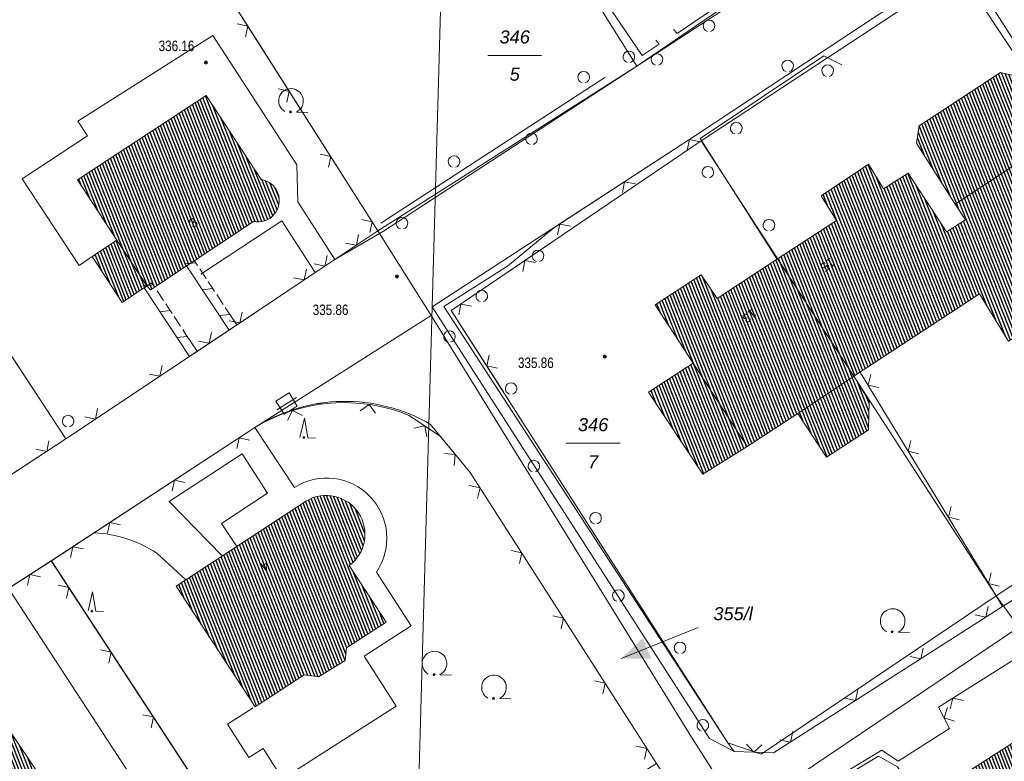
# Model space of a CAD drawing. Header units: metres. Extents: x 345144 to 348639, y 5629211 to 5635235.
# Tile 924 of 1056: x 347350 to 347414, y 5631002 to 5631050. Entities that reach past the tile are written whole.
import ezdxf
from ezdxf.enums import TextEntityAlignment as Align

# ---------------------------------------------------------------- set-up
doc = ezdxf.new("R2010")
doc.units = ezdxf.units.M
doc.header["$MEASUREMENT"] = 0
for name, color, linetype in [('028 Geländeform', 7, 'Continuous'), ('028 Geländeform Ausg.', 7, 'Continuous'), ('065-066 Ver_Entsorgung Ausg.', 7, 'Continuous'), ('081-083 Topographie', 7, 'Continuous'), ('AX Flurstück', 7, 'Continuous'), ('AX Gebäude', 7, 'Continuous'), ('Blatt', 7, 'Continuous'), ('Definitionslinie', 7, 'Continuous'), ('MG Präsentationsobjekt - Linie', 7, 'Continuous'), ('Präsentationsobjekt -Text (punktförmig)', 7, 'Continuous')]:
    doc.layers.add(name, color=color, linetype=linetype)
doc.styles.add('ARIAL', font='arial.ttf', dxfattribs={"height": 1})
doc.styles.add('ARIALIT', font='ariali.ttf', dxfattribs={"height": 1})
pattern_1 = [(111.5294117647, (0, 0), (-0.186045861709, -0.07339575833), [])]

# ---------------------------------------------------------------- blocks, each defined once
blk = doc.blocks.new('alk_043x_nrw')
h = blk.add_hatch(color=7)
edge = h.paths.add_edge_path(flags=0)
edge.add_arc((0, 0), 1, 180, 360, ccw=False)
edge.add_arc((0, 0), 1, 0, 180, ccw=False)
blk = doc.blocks.new('alk_7100_nrwx2')
at = {"true_color": 0x2e2e2e}
h = blk.add_hatch(color=250, dxfattribs=at)
edge = h.paths.add_edge_path(flags=0)
edge.add_arc((0.024073, -0.597267), 0.057254, 180, 360, ccw=False)
edge.add_arc((0.024073, -0.597267), 0.057255, 0, 180, ccw=False)
at = {"color": 250, "lineweight": 5, "true_color": 0x2e2e2e, "flags": 128}
blk.add_lwpolyline([(0.349382, -0.597267), (1, -0.597267)], dxfattribs=at)
at = {"color": 250, "lineweight": 5, "true_color": 0x2e2e2e}
for centre, radius, start, end in [((0.024073, 0.012362), 0.690995, -61.9148169, -118.0851831), ((0.024073, -0.597267), 0.057255, 0, 180), ((0.024073, -0.597267), 0.057254, 180, 0)]:
    blk.add_arc(centre, radius, start, end, dxfattribs=at)
blk = doc.blocks.new('alk_7200_nrwx2')
at = {"true_color": 0x2e2e2e}
h = blk.add_hatch(color=250, dxfattribs=at)
edge = h.paths.add_edge_path(flags=0)
edge.add_arc((-0.020544, -0.388118), 0.055525, 180, 360, ccw=False)
edge.add_arc((-0.020544, -0.388118), 0.055525, 0, 180, ccw=False)
at = {"color": 250, "lineweight": 5, "true_color": 0x2e2e2e, "flags": 128}
blk.add_lwpolyline([(-0.298168, -0.388118), (-0.020544, 1), (0.257079, -0.388118), (0.812326, -0.388118)], dxfattribs=at)
blk.add_lwpolyline([(-0.298168, -0.388118), (-0.020544, 1), (0.257079, -0.388118), (0.812326, -0.388118)], dxfattribs=at)
at = {"color": 250, "lineweight": 5, "true_color": 0x2e2e2e}
for start, end in [(0, 180), (180, 0)]:
    blk.add_arc((-0.020544, -0.388118), 0.055525, start, end, dxfattribs=at)
blk = doc.blocks.new('3488_swc')
at = {"color": 7, "lineweight": 5, "flags": 128}
for points in [[(1, 0), (-1, 0)], [(0.666667, 0.666667), (-0.666667, 0.666667), (-0.666667, -0.666667), (0.666667, -0.666667), (0.666667, 0.666667)]]:
    blk.add_lwpolyline(points, dxfattribs=at)

msp = doc.modelspace()

# ---------------------------------------------------------------- hatches: boundary and pattern name
at = {"layer": 'AX Gebäude', "true_color": 0x4f4f4f}
h = msp.add_hatch(dxfattribs=at)
h.set_pattern_fill('_USER', color=251, scale=0.2, angle=111.52941176, style=0, pattern_type=0)
h.set_pattern_definition(pattern_1)
h.paths.add_polyline_path([(347408.426, 5631043.373), (347413.683, 5631046.814), (347414.782, 5631046.562), (347418.477, 5631040.828), (347415.957, 5631039.229), (347414.807, 5631040.968), (347410.762, 5631038.311), (347408.258, 5631042.238)], flags=0)
h = msp.add_hatch(dxfattribs=at)
h.set_pattern_fill('_USER', color=251, scale=0.2, angle=111.52941176, style=0, pattern_type=0)
h.set_pattern_definition(pattern_1)
edge = h.paths.add_edge_path(flags=0)
edge.add_line((347365.396, 5631037.181), (347358.743, 5631032.759))
edge.add_line((347358.743, 5631032.759), (347358.522, 5631033.017))
edge.add_line((347358.522, 5631033.017), (347356.583, 5631035.975))
edge.add_line((347356.583, 5631035.975), (347354.029, 5631039.875))
edge.add_line((347354.029, 5631039.875), (347362.345, 5631045.321))
edge.add_line((347362.345, 5631045.321), (347365.892, 5631039.903))
edge.add_arc((347365.683, 5631038.535), 1.383873, -101.96754255, 81.31364542, ccw=False)
h = msp.add_hatch(dxfattribs=at)
h.set_pattern_fill('_USER', color=251, scale=0.2, angle=111.52941176, style=0, pattern_type=0)
h.set_pattern_definition(pattern_1)
h.paths.add_polyline_path([(347399.277, 5631034.78), (347403.086, 5631037.26), (347402.096, 5631038.844), (347405.151, 5631040.885), (347406.131, 5631039.304), (347407.714, 5631040.317), (347410.198, 5631036.508), (347411.422, 5631037.286), (347410.762, 5631038.311), (347414.807, 5631040.968), (347415.957, 5631039.229), (347419.261, 5631034.143), (347415.974, 5631031.98), (347416.591, 5631031.033), (347414.205, 5631029.441), (347412.329, 5631032.505), (347404.214, 5631027.182)], flags=0)
h = msp.add_hatch(dxfattribs=at)
h.set_pattern_fill('_USER', color=251, scale=0.2, angle=111.52941176, style=0, pattern_type=0)
h.set_pattern_definition(pattern_1)
h.paths.add_polyline_path([(347358.522, 5631033.017), (347356.923, 5631031.954), (347354.977, 5631034.923), (347356.583, 5631035.975)], flags=0)
h = msp.add_hatch(dxfattribs=at)
h.set_pattern_fill('_USER', color=251, scale=0.2, angle=111.52941176, style=0, pattern_type=0)
h.set_pattern_definition(pattern_1)
h.paths.add_polyline_path([(347393.812, 5631028.036), (347391.364, 5631031.803), (347394.341, 5631033.743), (347395.37, 5631032.209), (347399.277, 5631034.78), (347404.214, 5631027.182), (347400.576, 5631024.784), (347397.301, 5631022.649)], flags=0)
h = msp.add_hatch(dxfattribs=at)
h.set_pattern_fill('_USER', color=251, scale=0.2, angle=111.52941176, style=0, pattern_type=0)
h.set_pattern_definition(pattern_1)
h.paths.add_polyline_path([(347393.812, 5631028.036), (347397.301, 5631022.649), (347394.456, 5631020.843), (347390.933, 5631026.152)], flags=0)
h = msp.add_hatch(dxfattribs=at)
h.set_pattern_fill('_USER', color=251, scale=0.2, angle=111.52941176, style=0, pattern_type=0)
h.set_pattern_definition(pattern_1)
h.paths.add_polyline_path([(347400.576, 5631024.784), (347404.214, 5631027.182), (347405.2, 5631025.581), (347405.16, 5631023.727), (347402.441, 5631021.947)], flags=0)
h = msp.add_hatch(dxfattribs=at)
h.set_pattern_fill('_USER', color=251, scale=0.2, angle=111.52941176, style=0, pattern_type=0)
h.set_pattern_definition(pattern_1)
edge = h.paths.add_edge_path(flags=0)
edge.add_arc((347370.096, 5631016.961), 2.513605, -53.4630015, 120.40082485, ccw=False)
edge.add_line((347371.592, 5631014.942), (347373.969, 5631011.284))
edge.add_line((347373.969, 5631011.284), (347371.414, 5631009.624))
edge.add_line((347371.414, 5631009.624), (347371.337, 5631008.81))
edge.add_line((347371.337, 5631008.81), (347369.617, 5631007.756))
edge.add_line((347369.617, 5631007.756), (347368.67, 5631007.872))
edge.add_line((347368.67, 5631007.872), (347365.516, 5631005.807))
edge.add_line((347365.516, 5631005.807), (347360.403, 5631013.611))
edge.add_line((347360.403, 5631013.611), (347368.824, 5631019.129))
h = msp.add_hatch(dxfattribs=at)
h.set_pattern_fill('_USER', color=251, scale=0.2, angle=111.52941176, style=0, pattern_type=0)
h.set_pattern_definition(pattern_1)
edge = h.paths.add_edge_path(flags=0)
edge.add_arc((347343.9, 5631002.826), 1.720487, 31.14075339, 215.82415431, ccw=False)
edge.add_line((347345.373, 5631003.716), (347348.559, 5631005.856))
edge.add_line((347348.559, 5631005.856), (347353.962, 5630997.811))
edge.add_line((347353.962, 5630997.811), (347344.675, 5630991.575))
edge.add_line((347344.675, 5630991.575), (347339.26, 5630999.64))
edge.add_line((347339.26, 5630999.64), (347342.505, 5631001.819))
h = msp.add_hatch(dxfattribs=at)
h.set_pattern_fill('_USER', color=251, scale=0.2, angle=111.52941176, style=0, pattern_type=0)
h.set_pattern_definition(pattern_1)
h.paths.add_polyline_path([(347423.89, 5630996.701), (347421.491, 5630995.18), (347422.515, 5630993.522), (347421.781, 5630989.515), (347414.025, 5630984.534), (347410.764, 5630989.638), (347414.036, 5630991.741), (347410.781, 5630996.901), (347413.741, 5630998.791), (347411.839, 5631001.788), (347414.947, 5631003.798), (347415.762, 5631002.427), (347418.962, 5631004.449)], flags=0)
at = {"layer": 'MG Präsentationsobjekt - Linie', "true_color": 0x5e5e5e}
msp.add_hatch(color=251, dxfattribs=at).paths.add_polyline_path([(347390.570454, 5631010.269477), (347391.106658, 5631008.933032), (347389.168, 5631008.931)], flags=0)

# ---------------------------------------------------------------- linework, layer by layer
at = {"layer": '081-083 Topographie', "color": 7, "linetype": 'Continuous', "lineweight": 5, "flags": 128}
for points in [[(347394.874, 5631003.767), (347376.955, 5631031.672), (347376.955, 5631031.672), (347393.969, 5631042.745), (347393.969, 5631042.745), (347408.196, 5631052.155), (347408.196, 5631052.155), (347409.908, 5631052.777), (347409.908, 5631052.777), (347410.889, 5631052.736), (347410.889, 5631052.736), (347411.407, 5631052.714), (347411.407, 5631052.714), (347412.41, 5631052.148), (347412.41, 5631052.148), (347414.583, 5631053.982), (347414.583, 5631053.982), (347403.734, 5631070.707), (347403.734, 5631070.707), (347389.649, 5631092.398), (347389.649, 5631092.398), (347383.073, 5631102.915)], [(347392.553, 5631049.599), (347392.783, 5631049.327), (347392.783, 5631049.327), (347404.326, 5631057.196), (347404.326, 5631057.196), (347404.999, 5631058.302), (347404.999, 5631058.302), (347405.211, 5631059.903), (347405.211, 5631059.903), (347404.849, 5631061.925), (347404.849, 5631061.925), (347394.114, 5631077.307)], [(347384.457, 5631056.867), (347390.518, 5631047.907), (347390.518, 5631047.907), (347391.618, 5631048.64), (347391.618, 5631048.64), (347391.419, 5631048.906)], [(347401.802, 5631054.809), (347373.814, 5631036.558)], [(347408.283, 5631050.862), (347408.345, 5631051.817), (347408.345, 5631051.817), (347409.412, 5631052.406), (347409.412, 5631052.406), (347411.072, 5631052.47), (347411.072, 5631052.47), (347411.121, 5631052.446), (347411.121, 5631052.446), (347411.908, 5631052.055), (347411.908, 5631052.055), (347414.27, 5631048.505), (347414.27, 5631048.505), (347414.272, 5631048.502), (347414.272, 5631048.502), (347418.15, 5631042.675)], [(347332.359, 5631009.444), (347335.32, 5631011.381), (347335.32, 5631011.381), (347346.616, 5631018.774), (347346.616, 5631018.774), (347353.279, 5631023.134), (347353.279, 5631023.134), (347361.268, 5631028.461), (347361.268, 5631028.461), (347363.824, 5631030.166), (347363.824, 5631030.166), (347369.39, 5631033.878), (347369.39, 5631033.878), (347370.654, 5631034.721), (347370.654, 5631034.721), (347373.449, 5631036.584), (347373.449, 5631036.584), (347364.673, 5631050.39)], [(347370.654, 5631034.721), (347368.264, 5631038.461), (347368.264, 5631038.461), (347368.196, 5631040.856), (347368.196, 5631040.856), (347362.781, 5631049.214), (347362.781, 5631049.214), (347354.059, 5631043.679), (347354.059, 5631043.679), (347354.671, 5631042.729), (347354.671, 5631042.729), (347350.454, 5631039.938), (347350.454, 5631039.938), (347354.128, 5631034.349), (347354.128, 5631034.349), (347354.978, 5631034.923)], [(347399.22, 5631034.767), (347394.274, 5631042.549), (347394.274, 5631042.549), (347402.261, 5631047.893), (347402.261, 5631047.893), (347403.435, 5631047.311)], [(347337.876, 5631046.987), (347337.58, 5631047.058), (347337.58, 5631047.058), (347337.703, 5631046.87), (347337.703, 5631046.87), (347344.082, 5631037.147), (347344.082, 5631037.147), (347353.279, 5631023.134)], [(347373.643, 5631037.079), (347388.103, 5631046.503)], [(347384.817, 5631036.768), (347393.969, 5631042.745)], [(347362, 5631033.776), (347367.239, 5631037.232), (347367.239, 5631037.232), (347369.39, 5631033.878)], [(347384.817, 5631036.768), (347381.815, 5631034.307), (347381.815, 5631034.307), (347377.702, 5631031.693), (347377.702, 5631031.693), (347396.07, 5631003.494), (347396.07, 5631003.494), (347396.466, 5631002.919)], [(347306.337, 5630992.571), (347307.048, 5630992.924), (347307.048, 5630992.924), (347310.803, 5630995.36), (347310.803, 5630995.36), (347312.211, 5630996.274), (347312.211, 5630996.274), (347332.359, 5631009.444), (347332.359, 5631009.444), (347335.32, 5631011.381), (347335.32, 5631011.381), (347346.616, 5631018.774), (347346.616, 5631018.774), (347353.279, 5631023.134), (347353.279, 5631023.134), (347361.268, 5631028.461), (347361.268, 5631028.461), (347363.824, 5631030.166), (347363.824, 5631030.166), (347369.39, 5631033.878), (347369.39, 5631033.878), (347370.654, 5631034.721), (347370.654, 5631034.721), (347373.814, 5631036.558)], [(347404.582, 5631027.518), (347413.462, 5631012.887), (347413.462, 5631012.887), (347413.823, 5631012.298)], [(347375.472, 5631024.649), (347377.481, 5631023.287), (347377.481, 5631023.287), (347379.415, 5631020.957), (347379.415, 5631020.957), (347391.459, 5631002.146)], [(347375.472, 5631024.649), (347377.481, 5631023.287), (347377.481, 5631023.287), (347379.415, 5631020.957), (347379.415, 5631020.957), (347391.459, 5631002.146)], [(347309.648, 5630987.709), (347312.774, 5630989.708), (347312.774, 5630989.708), (347314.595, 5630990.889), (347314.595, 5630990.889), (347326.29, 5630998.475), (347326.29, 5630998.475), (347328.808, 5631000.108), (347328.808, 5631000.108), (347345.81, 5631011.052), (347345.81, 5631011.052), (347349.563, 5631013.469), (347349.563, 5631013.469), (347352.34, 5631015.255), (347352.34, 5631015.255), (347355.105, 5631017.066), (347355.105, 5631017.066), (347365.484, 5631023.861)], [(347352.34, 5631015.255), (347355.105, 5631017.066), (347355.105, 5631017.066), (347365.484, 5631023.861)], [(347365.484, 5631023.861), (347368.055, 5631019.993)], [(347413.823, 5631012.298), (347430.851, 5631022.987), (347430.851, 5631022.987), (347431.009, 5631023.086)], [(347364.318, 5631016.175), (347363.346, 5631017.674), (347363.346, 5631017.674), (347366.304, 5631019.626), (347366.304, 5631019.626), (347364.669, 5631022.158), (347364.669, 5631022.158), (347359.956, 5631019.079), (347359.956, 5631019.079), (347363.387, 5631015.565)], [(347359.152, 5631015.742), (347361.037, 5631014.025)], [(347328.808, 5631000.108), (347345.81, 5631011.052), (347345.81, 5631011.052), (347349.563, 5631013.469), (347349.563, 5631013.469), (347352.34, 5631015.255)], [(347352.34, 5631015.255), (347365.527, 5630995.06), (347365.527, 5630995.06), (347369.761, 5630988.575)], [(347399.02, 5631002.829), (347413.823, 5631012.298), (347413.823, 5631012.298), (347418.999, 5631015.479)], [(347418.999, 5631015.479), (347420.693, 5631012.73), (347420.693, 5631012.73), (347415.741, 5631009.607), (347415.741, 5631009.607), (347409.686, 5631005.794), (347409.686, 5631005.794), (347410.384, 5631004.408)], [(347373.346, 5631014.519), (347375.585, 5631011.044), (347375.585, 5631011.044), (347372.558, 5631009.094), (347372.558, 5631009.094), (347374.635, 5631005.86), (347374.635, 5631005.86), (347367.29, 5631001.151), (347367.29, 5631001.151), (347366.024, 5631003.129), (347366.024, 5631003.129), (347365.101, 5631002.538), (347365.101, 5631002.538), (347363.728, 5631004.685), (347363.728, 5631004.685), (347365.389, 5631005.756)], [(347349.563, 5631013.469), (347357.664, 5631001.041), (347357.664, 5631001.041), (347361.411, 5630998.624)], [(347396.466, 5631002.919), (347399.02, 5631002.829), (347399.02, 5631002.829), (347413.823, 5631012.298)], [(347415.741, 5631009.607), (347409.686, 5631005.794), (347409.686, 5631005.794), (347410.384, 5631004.408), (347410.384, 5631004.408), (347407.078, 5631002.306), (347407.078, 5631002.306), (347406.016, 5631003.008), (347406.016, 5631003.008), (347401.294, 5631000.172), (347401.294, 5631000.172), (347400.252, 5630999.027), (347400.252, 5630999.027), (347399.877, 5630997.695), (347399.877, 5630997.695), (347399.955, 5630996.621), (347399.955, 5630996.621), (347412.295, 5630977.551), (347412.295, 5630977.551), (347413.067, 5630978.029), (347413.067, 5630978.029), (347416.433, 5630979.922)], [(347394.874, 5631003.767), (347396.466, 5631002.919)], [(347416.433, 5630979.922), (347413.067, 5630978.029), (347413.067, 5630978.029), (347400.581, 5630997.21), (347400.581, 5630997.21), (347401.204, 5630999.858), (347401.204, 5630999.858), (347405.802, 5631002.614), (347405.802, 5631002.614), (347407.031, 5631001.939), (347407.031, 5631001.939), (347409.686, 5630997.846), (347409.686, 5630997.846), (347410.781, 5630996.9)]]:
    msp.add_lwpolyline(points, dxfattribs=at)
at = {"layer": '081-083 Topographie', "color": 7, "linetype": 'Continuous', "lineweight": 5}
for centre, radius, start, end in [((347371.256, 5631014.392), 11.089542, 67.65555519, 121.36515094), ((347371.256, 5631014.392), 11.089542, 67.65555519, 121.36515094), ((347370.138, 5631016.712), 3.886367, -34.35664788, 122.41013351), ((347354.71, 5631009.012), 8.06368, 56.57400278, 87.1922382)]:
    msp.add_arc(centre, radius, start, end, dxfattribs=at)
at = {"layer": 'AX Flurstück', "color": 8, "linetype": 'Continuous', "lineweight": 13, "true_color": 0x808080, "flags": 128}
for points in [[(347395.399, 5631079.62), (347406.741, 5631061.403), (347406.673, 5631058.502), (347390.182, 5631047.217), (347376.724, 5631068.667), (347392.998, 5631079.604), (347395.399, 5631079.62)], [(347376.724, 5631068.667), (347390.182, 5631047.217), (347373.448, 5631036.585), (347360.177, 5631057.477), (347376.724, 5631068.667)], [(347340.269, 5631055.624), (347355.059, 5631065.49), (347357.957, 5631060.96), (347360.177, 5631057.477), (347373.448, 5631036.585), (347353.279, 5631023.134), (347337.579, 5631047.058), (347343.351, 5631050.936), (347340.269, 5631055.624)], [(347413.704, 5631055.763), (347452.54, 5630994.567), (347450.226, 5630992.954), (347430.331, 5631024.145), (347411.483, 5631053.694), (347394.348, 5631042.393), (347378.185, 5631031.435), (347396.07, 5631003.494), (347398.227, 5631002.762), (347413.414, 5631012.998), (347414.871, 5631010.965), (347399.623, 5631000.682), (347399.278, 5630998.544), (347417.195, 5630971.129), (347415.341, 5630969.898), (347414.634, 5630970.988), (347393.705, 5631003.849), (347376.882, 5631031.103), (347373.448, 5631036.585), (347390.182, 5631047.217), (347406.673, 5631058.502)], [(347411.483, 5631053.694), (347430.331, 5631024.145), (347413.414, 5631012.998), (347394.348, 5631042.393), (347411.483, 5631053.694)], [(347323.492, 5631037.588), (347337.579, 5631047.058), (347353.279, 5631023.134), (347332.359, 5631009.445), (347316.871, 5631032.909), (347323.492, 5631037.588)], [(347378.185, 5631031.435), (347394.348, 5631042.393), (347413.414, 5631012.998), (347398.227, 5631002.762), (347396.07, 5631003.494), (347378.185, 5631031.435)], [(347312.211, 5630996.274), (347332.359, 5631009.445), (347353.279, 5631023.134), (347373.448, 5631036.585), (347376.882, 5631031.103), (347365.483, 5631023.861), (347352.339, 5631015.255), (347328.808, 5631000.109), (347314.595, 5630990.888), (347312.774, 5630989.707)], [(347365.483, 5631023.861), (347376.882, 5631031.103)], [(347376.882, 5631031.103), (347393.705, 5631003.849), (347414.634, 5630970.988), (347412.291, 5630969.482), (347402.696, 5630984.525), (347391.457, 5631002.146), (347379.415, 5631020.957), (347376.845, 5631024.071)], [(347376.845, 5631024.071), (347379.415, 5631020.957), (347391.457, 5631002.146), (347369.76, 5630988.575), (347352.339, 5631015.255), (347365.483, 5631023.861)], [(347430.331, 5631024.145), (347450.226, 5630992.954), (347449.856, 5630992.707), (347433.338, 5630981.676), (347414.871, 5631010.965), (347413.414, 5631012.998), (347430.331, 5631024.145)], [(347352.339, 5631015.255), (347369.76, 5630988.575), (347356.101, 5630980.031), (347346.189, 5630974.03), (347328.808, 5631000.109), (347352.339, 5631015.255)], [(347399.623, 5631000.682), (347414.871, 5631010.965), (347433.338, 5630981.676), (347417.195, 5630971.129), (347399.278, 5630998.544), (347399.623, 5631000.682)]]:
    msp.add_lwpolyline(points, dxfattribs=at)
at = {"layer": 'AX Flurstück', "color": 8, "linetype": 'Continuous', "lineweight": 13, "true_color": 0x808080}
for radius in [10.9341, 10.933713]:
    msp.add_arc((347371.337, 5631014.626), radius, 59.75072971, 122.37031601, dxfattribs=at)
at = {"layer": 'AX Gebäude', "color": 7, "linetype": 'Continuous', "lineweight": 5, "flags": 128}
for points in [[(347408.426, 5631043.373), (347413.683, 5631046.814), (347414.782, 5631046.562), (347418.477, 5631040.828), (347415.957, 5631039.229), (347414.807, 5631040.968), (347410.762, 5631038.311), (347408.258, 5631042.238), (347408.426, 5631043.373)], [(347365.396, 5631037.181), (347358.743, 5631032.759), (347358.522, 5631033.017), (347356.583, 5631035.975), (347354.029, 5631039.875), (347362.345, 5631045.321), (347365.892, 5631039.903)], [(347399.277, 5631034.78), (347403.086, 5631037.26), (347402.096, 5631038.844), (347405.151, 5631040.885), (347406.131, 5631039.304), (347407.714, 5631040.317), (347410.198, 5631036.508), (347411.422, 5631037.286), (347410.762, 5631038.311), (347414.807, 5631040.968), (347415.957, 5631039.229), (347419.261, 5631034.143), (347415.974, 5631031.98), (347416.591, 5631031.033), (347414.205, 5631029.441), (347412.329, 5631032.505), (347404.214, 5631027.182), (347399.277, 5631034.78)], [(347358.522, 5631033.017), (347356.923, 5631031.954), (347354.977, 5631034.923), (347356.583, 5631035.975), (347358.522, 5631033.017)], [(347393.812, 5631028.036), (347391.364, 5631031.803), (347394.341, 5631033.743), (347395.37, 5631032.209), (347399.277, 5631034.78), (347404.214, 5631027.182), (347400.576, 5631024.784), (347397.301, 5631022.649), (347393.812, 5631028.036)], [(347393.812, 5631028.036), (347397.301, 5631022.649), (347394.456, 5631020.843), (347390.933, 5631026.152), (347393.812, 5631028.036)], [(347400.576, 5631024.784), (347404.214, 5631027.182), (347405.2, 5631025.581), (347405.16, 5631023.727), (347402.441, 5631021.947), (347400.576, 5631024.784)], [(347371.592, 5631014.942), (347373.969, 5631011.284), (347371.414, 5631009.624), (347371.337, 5631008.81), (347369.617, 5631007.756), (347368.67, 5631007.872), (347365.516, 5631005.807), (347360.403, 5631013.611), (347368.824, 5631019.129)], [(347345.373, 5631003.716), (347348.559, 5631005.856), (347353.962, 5630997.811), (347344.675, 5630991.575), (347339.26, 5630999.64), (347342.505, 5631001.819)], [(347423.89, 5630996.701), (347421.491, 5630995.18), (347422.515, 5630993.522), (347421.781, 5630989.515), (347414.025, 5630984.534), (347410.764, 5630989.638), (347414.036, 5630991.741), (347410.781, 5630996.901), (347413.741, 5630998.791), (347411.839, 5631001.788), (347414.947, 5631003.798), (347415.762, 5631002.427), (347418.962, 5631004.449), (347423.89, 5630996.701)]]:
    msp.add_lwpolyline(points, dxfattribs=at)
at = {"layer": 'AX Gebäude', "color": 7, "linetype": 'Continuous', "lineweight": 5}
for centre, radius, start, end in [((347365.683, 5631038.535), 1.383873, -101.96754255, 81.31364542), ((347370.096, 5631016.961), 2.513605, -53.4630015, 120.40082485)]:
    msp.add_arc(centre, radius, start, end, dxfattribs=at)
at = {"layer": 'Blatt', "color": 205, "linetype": 'Continuous', "lineweight": 5, "true_color": 0x873099, "flags": 128}
for points in [[(346874.95, 5630966.044), (346881.984, 5631215.922), (347381.745, 5631201.846), (347374.708, 5630951.97), (346874.95, 5630966.044)], [(347374.708, 5630951.97), (347381.745, 5631201.846), (347881.503, 5631187.771), (347874.464, 5630937.896), (347374.708, 5630951.97)]]:
    msp.add_lwpolyline(points, dxfattribs=at)
at = {"layer": 'Definitionslinie', "color": 7, "linetype": 'Continuous', "lineweight": 5, "flags": 128}
for points in [[(347373.814, 5631036.558), (347401.802, 5631054.809)], [(347393.969, 5631042.745), (347408.196, 5631052.155)], [(347364.884, 5631049.126), (347365.038, 5631049.816), (347364.347, 5631049.97)], [(347364.884, 5631049.126), (347365.038, 5631049.816), (347364.347, 5631049.97)], [(347364.673, 5631050.39), (347373.449, 5631036.584)], [(347354.059, 5631043.679), (347362.781, 5631049.214)], [(347362.781, 5631049.214), (347368.196, 5631040.856)], [(347367.566, 5631044.907), (347367.72, 5631045.597), (347367.03, 5631045.751)], [(347367.566, 5631044.907), (347367.72, 5631045.597), (347367.03, 5631045.751)], [(347354.059, 5631043.679), (347354.671, 5631042.729)], [(347350.454, 5631039.938), (347354.671, 5631042.729)], [(347376.955, 5631031.672), (347393.969, 5631042.745)], [(347384.817, 5631036.768), (347393.969, 5631042.745)], [(347394.271, 5631042.345), (347393.579, 5631042.491), (347393.434, 5631041.798)], [(347394.271, 5631042.345), (347393.579, 5631042.491), (347393.434, 5631041.798)], [(347370.248, 5631040.687), (347370.402, 5631041.377), (347369.712, 5631041.531)], [(347370.248, 5631040.687), (347370.402, 5631041.377), (347369.712, 5631041.531)], [(347368.196, 5631040.856), (347368.264, 5631038.461)], [(347350.454, 5631039.938), (347354.128, 5631034.349)], [(347390.085, 5631039.611), (347389.393, 5631039.757), (347389.248, 5631039.064)], [(347390.085, 5631039.611), (347389.393, 5631039.757), (347389.248, 5631039.064)], [(347368.264, 5631038.461), (347370.654, 5631034.721)], [(347372.931, 5631036.467), (347373.084, 5631037.158), (347372.394, 5631037.311)], [(347372.931, 5631036.467), (347373.084, 5631037.158), (347372.394, 5631037.311)], [(347362, 5631033.776), (347367.239, 5631037.232)], [(347367.239, 5631037.232), (347369.39, 5631033.878)], [(347385.899, 5631036.877), (347385.207, 5631037.022), (347385.061, 5631036.33)], [(347385.899, 5631036.877), (347385.207, 5631037.022), (347385.061, 5631036.33)], [(347370.654, 5631034.721), (347373.449, 5631036.584)], [(347370.654, 5631034.721), (347373.814, 5631036.558)], [(347371.358, 5631035.791), (347372.052, 5631035.653), (347372.19, 5631036.346)], [(347371.358, 5631035.791), (347372.052, 5631035.653), (347372.19, 5631036.346)], [(347384.593, 5631035.778), (347378.186, 5631031.435), (347381.557, 5631026.167)], [(347354.128, 5631034.349), (347354.978, 5631034.923)], [(347369.329, 5631034.438), (347370.022, 5631034.3), (347370.161, 5631034.993)], [(347369.329, 5631034.438), (347370.022, 5631034.3), (347370.161, 5631034.993)], [(347369.39, 5631033.878), (347370.654, 5631034.721)], [(347369.39, 5631033.878), (347370.654, 5631034.721)], [(347367.994, 5631033.548), (347368.687, 5631033.409), (347368.826, 5631034.102)], [(347367.994, 5631033.548), (347368.687, 5631033.409), (347368.826, 5631034.102)], [(347383.633, 5631034.524), (347382.939, 5631034.657), (347382.806, 5631033.963)], [(347363.824, 5631030.166), (347369.39, 5631033.878)], [(347363.824, 5631030.166), (347369.39, 5631033.878)], [(347376.955, 5631031.672), (347394.874, 5631003.767)], [(347379.495, 5631031.719), (347378.801, 5631031.852), (347378.668, 5631031.157)], [(347363.834, 5631030.774), (347364.527, 5631030.635), (347364.666, 5631031.328)], [(347363.834, 5631030.774), (347364.527, 5631030.635), (347364.666, 5631031.328)], [(347361.268, 5631028.461), (347363.824, 5631030.166)], [(347361.268, 5631028.461), (347363.824, 5631030.166)], [(347361.853, 5631029.452), (347362.546, 5631029.314), (347362.685, 5631030.007)], [(347361.853, 5631029.452), (347362.546, 5631029.314), (347362.685, 5631030.007)], [(347353.279, 5631023.134), (347361.268, 5631028.461)], [(347353.279, 5631023.134), (347361.268, 5631028.461)], [(347380.632, 5631028.54), (347380.48, 5631027.85), (347381.171, 5631027.699)], [(347358.66, 5631027.323), (347359.354, 5631027.184), (347359.492, 5631027.878)], [(347358.66, 5631027.323), (347359.354, 5631027.184), (347359.492, 5631027.878)], [(347404.582, 5631027.518), (347413.462, 5631012.887)], [(347405.299, 5631027.301), (347405.131, 5631026.614), (347405.818, 5631026.446)], [(347405.299, 5631027.301), (347405.131, 5631026.614), (347405.818, 5631026.446)], [(347373.299, 5631024.795), (347372.877, 5631025.362), (347372.31, 5631024.941)], [(347373.299, 5631024.795), (347372.877, 5631025.362), (347372.31, 5631024.941)], [(347354.5, 5631024.549), (347355.193, 5631024.411), (347355.332, 5631025.104)], [(347354.5, 5631024.549), (347355.193, 5631024.411), (347355.332, 5631025.104)], [(347368.562, 5631024.645), (347367.935, 5631024.972), (347367.607, 5631024.346)], [(347368.562, 5631024.645), (347367.935, 5631024.972), (347367.607, 5631024.346)], [(347375.472, 5631024.649), (347377.481, 5631023.287)], [(347375.472, 5631024.649), (347377.481, 5631023.287)], [(347376.61, 5631023.274), (347376.477, 5631023.968), (347375.782, 5631023.835)], [(347376.61, 5631023.274), (347376.477, 5631023.968), (347375.782, 5631023.835)], [(347355.105, 5631017.066), (347365.484, 5631023.861)], [(347355.105, 5631017.066), (347365.484, 5631023.861)], [(347365.484, 5631023.861), (347368.055, 5631019.993)], [(347377.481, 5631023.287), (347379.415, 5631020.957)], [(347377.481, 5631023.287), (347379.415, 5631020.957)], [(347346.616, 5631018.774), (347353.279, 5631023.134)], [(347346.616, 5631018.774), (347353.279, 5631023.134)], [(347351.347, 5631022.468), (347352.039, 5631022.323), (347352.184, 5631023.015)], [(347351.347, 5631022.468), (347352.039, 5631022.323), (347352.184, 5631023.015)], [(347365.17, 5631023.058), (347364.478, 5631023.202), (347364.333, 5631022.51)], [(347365.17, 5631023.058), (347364.478, 5631023.202), (347364.333, 5631022.51)], [(347407.893, 5631023.027), (347407.725, 5631022.34), (347408.412, 5631022.172)], [(347407.893, 5631023.027), (347407.725, 5631022.34), (347408.412, 5631022.172)], [(347413.823, 5631012.298), (347430.851, 5631022.987), (347430.851, 5631022.987), (347431.009, 5631023.086)], [(347359.956, 5631019.079), (347364.669, 5631022.158)], [(347364.669, 5631022.158), (347366.304, 5631019.626)], [(347378.383, 5631021.418), (347378.448, 5631022.122), (347377.744, 5631022.187)], [(347378.383, 5631021.418), (347378.448, 5631022.122), (347377.744, 5631022.187)], [(347379.415, 5631020.957), (347391.459, 5631002.146)], [(347379.415, 5631020.957), (347391.459, 5631002.146)], [(347360.987, 5631020.319), (347360.295, 5631020.464), (347360.15, 5631019.771)], [(347360.987, 5631020.319), (347360.295, 5631020.464), (347360.15, 5631019.771)], [(347379.893, 5631019.283), (347380.045, 5631019.973), (347379.354, 5631020.125)], [(347379.893, 5631019.283), (347380.045, 5631019.973), (347379.354, 5631020.125)], [(347363.346, 5631017.674), (347366.304, 5631019.626)], [(347359.956, 5631019.079), (347363.387, 5631015.565)], [(347410.487, 5631018.752), (347410.319, 5631018.065), (347411.006, 5631017.897)], [(347410.487, 5631018.752), (347410.319, 5631018.065), (347411.006, 5631017.897)], [(347356.803, 5631017.58), (347356.111, 5631017.725), (347355.967, 5631017.033)], [(347356.803, 5631017.58), (347356.111, 5631017.725), (347355.967, 5631017.033)], [(347363.346, 5631017.674), (347364.318, 5631016.175)], [(347352.34, 5631015.255), (347355.105, 5631017.066)], [(347352.34, 5631015.255), (347355.105, 5631017.066)], [(347354.415, 5631016.016), (347353.723, 5631016.161), (347353.578, 5631015.468)], [(347354.415, 5631016.016), (347353.723, 5631016.161), (347353.578, 5631015.468)], [(347359.152, 5631015.742), (347361.037, 5631014.025)], [(347382.59, 5631015.072), (347382.741, 5631015.762), (347382.05, 5631015.914)], [(347382.59, 5631015.072), (347382.741, 5631015.762), (347382.05, 5631015.914)], [(347349.563, 5631013.469), (347352.34, 5631015.255)], [(347349.563, 5631013.469), (347352.34, 5631015.255)], [(347352.34, 5631015.255), (347365.527, 5630995.06)], [(347413.823, 5631012.298), (347418.999, 5631015.479)], [(347351.642, 5631014.212), (347350.952, 5631014.362), (347350.801, 5631013.671)], [(347351.642, 5631014.212), (347350.952, 5631014.362), (347350.801, 5631013.671)], [(347373.346, 5631014.519), (347375.585, 5631011.044)], [(347413.081, 5631014.478), (347412.913, 5631013.791), (347413.6, 5631013.623)], [(347413.081, 5631014.478), (347412.913, 5631013.791), (347413.6, 5631013.623)], [(347349.563, 5631013.469), (347357.664, 5631001.041)], [(347353.321, 5631012.838), (347353.466, 5631013.531), (347352.774, 5631013.676)], [(347353.321, 5631012.838), (347353.466, 5631013.531), (347352.774, 5631013.676)], [(347413.462, 5631012.887), (347413.823, 5631012.298)], [(347399.02, 5631002.829), (347413.823, 5631012.298)], [(347399.02, 5631002.829), (347413.823, 5631012.298)], [(347412.049, 5631011.757), (347412.739, 5631011.605), (347412.891, 5631012.296)], [(347412.049, 5631011.757), (347412.739, 5631011.605), (347412.891, 5631012.296)], [(347385.286, 5631010.861), (347385.437, 5631011.552), (347384.746, 5631011.703)], [(347385.286, 5631010.861), (347385.437, 5631011.552), (347384.746, 5631011.703)], [(347372.558, 5631009.094), (347375.585, 5631011.044)], [(347356.055, 5631008.652), (347356.2, 5631009.344), (347355.508, 5631009.489)], [(347356.055, 5631008.652), (347356.2, 5631009.344), (347355.508, 5631009.489)], [(347407.837, 5631009.062), (347408.527, 5631008.911), (347408.679, 5631009.601)], [(347407.837, 5631009.062), (347408.527, 5631008.911), (347408.679, 5631009.601)], [(347409.686, 5631005.794), (347415.741, 5631009.607)], [(347409.686, 5631005.794), (347415.741, 5631009.607)], [(347372.558, 5631009.094), (347374.635, 5631005.86)], [(347387.982, 5631006.65), (347388.133, 5631007.341), (347387.442, 5631007.492)], [(347387.982, 5631006.65), (347388.133, 5631007.341), (347387.442, 5631007.492)], [(347403.625, 5631006.368), (347404.316, 5631006.216), (347404.467, 5631006.907)], [(347403.625, 5631006.368), (347404.316, 5631006.216), (347404.467, 5631006.907)], [(347411.288, 5631006.212), (347410.598, 5631006.368), (347410.441, 5631005.679)], [(347411.288, 5631006.212), (347410.598, 5631006.368), (347410.441, 5631005.679)], [(347363.728, 5631004.685), (347365.389, 5631005.756)], [(347367.29, 5631001.151), (347374.635, 5631005.86)], [(347409.686, 5631005.794), (347410.384, 5631004.408)], [(347409.686, 5631005.794), (347410.384, 5631004.408)], [(347410.257, 5631005.772), (347410.035, 5631005.101), (347410.706, 5631004.879)], [(347410.257, 5631005.772), (347410.035, 5631005.101), (347410.706, 5631004.879)], [(347358.788, 5631004.465), (347358.934, 5631005.158), (347358.241, 5631005.303)], [(347358.788, 5631004.465), (347358.934, 5631005.158), (347358.241, 5631005.303)], [(347363.728, 5631004.685), (347365.101, 5631002.538)], [(347399.413, 5631003.674), (347400.104, 5631003.522), (347400.255, 5631004.213)], [(347399.413, 5631003.674), (347400.104, 5631003.522), (347400.255, 5631004.213)], [(347407.078, 5631002.306), (347410.384, 5631004.408)], [(347394.874, 5631003.767), (347396.466, 5631002.919)], [(347365.101, 5631002.538), (347366.024, 5631003.129)], [(347366.024, 5631003.129), (347367.29, 5631001.151)], [(347390.678, 5631002.439), (347390.829, 5631003.13), (347390.138, 5631003.281)], [(347390.678, 5631002.439), (347390.829, 5631003.13), (347390.138, 5631003.281)], [(347396.466, 5631002.919), (347399.02, 5631002.829)], [(347397.261, 5631003.391), (347397.743, 5631002.874), (347398.26, 5631003.356)], [(347397.261, 5631003.391), (347397.743, 5631002.874), (347398.26, 5631003.356)], [(347401.294, 5631000.172), (347406.016, 5631003.008)], [(347406.016, 5631003.008), (347407.078, 5631002.306)], [(347401.204, 5630999.858), (347405.802, 5631002.614)], [(347405.802, 5631002.614), (347407.031, 5631001.939)]]:
    msp.add_lwpolyline(points, dxfattribs=at)
at = {"layer": 'Definitionslinie', "color": 44, "linetype": 'Continuous', "lineweight": 5, "true_color": 0xb27500, "flags": 128}
for points in [[(347360.999, 5631034.442), (347361.669, 5631034.518)], [(347360.999, 5631034.442), (347361.669, 5631034.518)], [(347361.585, 5631034.646), (347361.084, 5631034.315)], [(347361.585, 5631034.646), (347361.084, 5631034.315)], [(347361.084, 5631034.315), (347363.824, 5631030.166)], [(347361.585, 5631034.646), (347361.792, 5631034.333)], [(347361.585, 5631034.646), (347361.792, 5631034.333)], [(347361.929, 5631034.124), (347362.343, 5631033.499)], [(347361.929, 5631034.124), (347362.343, 5631033.499)], [(347358.247, 5631033.018), (347358.917, 5631033.094)], [(347358.247, 5631033.018), (347358.917, 5631033.094)], [(347358.832, 5631033.222), (347358.332, 5631032.89)], [(347358.832, 5631033.222), (347358.332, 5631032.89)], [(347358.332, 5631032.89), (347361.268, 5631028.461)], [(347358.832, 5631033.222), (347359.039, 5631032.909)], [(347358.832, 5631033.222), (347359.039, 5631032.909)], [(347362.101, 5631032.773), (347362.771, 5631032.849)], [(347362.101, 5631032.773), (347362.771, 5631032.849)], [(347362.48, 5631033.29), (347362.687, 5631032.977)], [(347362.48, 5631033.29), (347362.687, 5631032.977)], [(347362.687, 5631032.977), (347362.894, 5631032.664)], [(347362.687, 5631032.977), (347362.894, 5631032.664)], [(347359.177, 5631032.701), (347359.592, 5631032.076)], [(347359.177, 5631032.701), (347359.592, 5631032.076)], [(347363.032, 5631032.456), (347363.445, 5631031.83)], [(347363.032, 5631032.456), (347363.445, 5631031.83)], [(347359.73, 5631031.868), (347359.937, 5631031.555)], [(347359.73, 5631031.868), (347359.937, 5631031.555)], [(347359.937, 5631031.555), (347360.144, 5631031.242)], [(347359.937, 5631031.555), (347360.144, 5631031.242)], [(347363.583, 5631031.621), (347363.789, 5631031.308)], [(347363.583, 5631031.621), (347363.789, 5631031.308)], [(347359.352, 5631031.351), (347360.022, 5631031.427)], [(347359.352, 5631031.351), (347360.022, 5631031.427)], [(347360.282, 5631031.034), (347360.697, 5631030.409)], [(347360.282, 5631031.034), (347360.697, 5631030.409)], [(347363.203, 5631031.104), (347363.873, 5631031.18)], [(347363.203, 5631031.104), (347363.873, 5631031.18)], [(347363.789, 5631031.308), (347364.325, 5631030.497)], [(347363.789, 5631031.308), (347364.325, 5631030.497)], [(347364.325, 5631030.497), (347363.824, 5631030.166)], [(347364.325, 5631030.497), (347363.824, 5631030.166)], [(347360.457, 5631029.684), (347361.127, 5631029.76)], [(347360.457, 5631029.684), (347361.127, 5631029.76)], [(347360.835, 5631030.201), (347361.042, 5631029.888)], [(347360.835, 5631030.201), (347361.042, 5631029.888)], [(347361.042, 5631029.888), (347361.768, 5631028.793)], [(347361.042, 5631029.888), (347361.768, 5631028.793)], [(347361.768, 5631028.793), (347361.268, 5631028.461)], [(347361.768, 5631028.793), (347361.268, 5631028.461)]]:
    msp.add_lwpolyline(points, dxfattribs=at)
at = {"layer": 'Definitionslinie', "color": 7, "linetype": 'Continuous', "lineweight": 5}
for centre, radius, start, end in [((347394.846, 5631049.825), 0.374771, -74.9996467, -105.0003533), ((347394.846, 5631049.825), 0.374771, -74.9996467, -105.0003533), ((347389.668, 5631047.826), 0.374771, -74.99964674, -105.00035326), ((347389.668, 5631047.826), 0.374771, -74.99964674, -105.00035326), ((347391.484, 5631047.65), 0.374771, -74.99964674, -105.00035326), ((347391.484, 5631047.65), 0.374771, -74.99964674, -105.00035326), ((347399.928, 5631047.234), 0.374771, -74.9996467, -105.0003533), ((347399.928, 5631047.234), 0.374771, -74.9996467, -105.0003533), ((347386.747, 5631046.514), 0.374771, -74.99964674, -105.00035325), ((347386.747, 5631046.514), 0.374771, -74.99964674, -105.00035325), ((347402.515, 5631046.93), 0.374771, -74.9996467, -105.0003533), ((347402.515, 5631046.93), 0.374771, -74.9996467, -105.0003533), ((347396.607, 5631043.208), 0.374771, -74.9996467, -105.0003533), ((347396.607, 5631043.208), 0.374771, -74.9996467, -105.0003533), ((347383.376, 5631042.528), 0.374771, -74.9996467, -105.0003533), ((347383.376, 5631042.528), 0.374771, -74.9996467, -105.0003533), ((347378.369, 5631041.054), 0.374771, -74.9996467, -105.0003533), ((347378.369, 5631041.054), 0.374771, -74.9996467, -105.0003533), ((347394.773, 5631040.366), 0.374771, -74.99964674, -105.00035326), ((347394.773, 5631040.366), 0.374771, -74.99964674, -105.00035326), ((347374.999, 5631037.068), 0.374771, -74.9996467, -105.0003533), ((347374.999, 5631037.068), 0.374771, -74.9996467, -105.0003533), ((347398.721, 5631036.95), 0.374771, -74.9996467, -105.0003533), ((347398.721, 5631036.95), 0.374771, -74.9996467, -105.0003533), ((347383.791, 5631034.958), 0.374771, -74.99964671, -105.0003533), ((347383.791, 5631034.958), 0.374771, -74.99964671, -105.0003533), ((347380.16, 5631032.367), 0.374771, -74.9996467, -105.00035329), ((347380.16, 5631032.367), 0.374771, -74.9996467, -105.00035329), ((347378.071, 5631029.753), 0.374771, -74.9996467, -105.0003533), ((347378.071, 5631029.753), 0.374771, -74.9996467, -105.0003533), ((347382.056, 5631026.382), 0.374771, -74.99964674, -105.00035326), ((347382.056, 5631026.382), 0.374771, -74.99964674, -105.00035326), ((347371.256, 5631014.392), 11.089542, 67.65555519, 121.36515094), ((347371.256, 5631014.392), 11.089542, 67.65555519, 121.36515094), ((347353.423, 5631024.281), 0.374771, -74.99964674, -105.00035326), ((347353.423, 5631024.281), 0.374771, -74.99964674, -105.00035326), ((347383.529, 5631021.374), 0.374771, -74.9996467, -105.0003533), ((347383.529, 5631021.374), 0.374771, -74.9996467, -105.0003533), ((347370.138, 5631016.712), 3.886367, -34.35664788, 122.41013351), ((347387.514, 5631018.002), 0.374771, -74.99964675, -105.00035326), ((347387.514, 5631018.002), 0.374771, -74.99964675, -105.00035326), ((347354.71, 5631009.012), 8.06368, 56.57400278, 87.1922382), ((347388.987, 5631012.995), 0.374771, -74.99964671, -105.0003533), ((347388.987, 5631012.995), 0.374771, -74.99964671, -105.0003533), ((347392.972, 5631009.623), 0.374771, -74.9996467, -105.0003533), ((347392.972, 5631009.623), 0.374771, -74.9996467, -105.0003533), ((347394.445, 5631004.616), 0.374771, -74.99964674, -105.00035326), ((347394.445, 5631004.616), 0.374771, -74.99964674, -105.00035326)]:
    msp.add_arc(centre, radius, start, end, dxfattribs=at)
at = {"layer": 'MG Präsentationsobjekt - Linie', "color": 251, "linetype": 'Continuous', "lineweight": 13, "true_color": 0x5e5e5e, "flags": 128}
msp.add_lwpolyline([(347389.168, 5631008.931), (347394.1534, 5631010.931225)], dxfattribs=at)
at = {"layer": 'Präsentationsobjekt -Text (punktförmig)', "color": 251, "linetype": 'Continuous', "lineweight": 13, "true_color": 0x5e5e5e, "flags": 128}
for points in [[(347380.5474, 5631047.91052), (347384.0286, 5631047.91052)], [(347385.6164, 5631022.84952), (347389.0976, 5631022.84952)]]:
    msp.add_lwpolyline(points, dxfattribs=at)

# ---------------------------------------------------------------- block references
at = {"layer": '028 Geländeform', "xscale": 0.125, "yscale": 0.125}
for p, rotation in [((347362.332, 5631047.466), -2.326667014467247), ((347374.675, 5631033.634), -2.326094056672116), ((347388.11, 5631028.453), -2.326036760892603)]:
    msp.add_blockref('alk_043x_nrw', p, dxfattribs=dict(at, rotation=rotation))
at = {"layer": '065-066 Ver_Entsorgung Ausg.', "xscale": 0.75, "yscale": 0.75, "rotation": -147.6349518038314}
msp.add_blockref('3488_swc', (347367.547, 5631025.413), dxfattribs=at)
at = {"layer": '081-083 Topographie'}
for name, p, xscale, yscale, rotation in [('alk_7100_nrwx2', (347367.8, 5631044.967), 1.15275, 1.15275, -2.326667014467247), ('alk_7200_nrwx2', (347368.691, 5631023.568), 0.9005, 0.9005, -2.326094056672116), ('alk_7200_nrwx2', (347354.992, 5631012.349), 0.9005, 0.9005, -2.326609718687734), ('alk_7100_nrwx2', (347406.686, 5631011.345), 1.15275, 1.15275, -2.326036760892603), ('alk_7100_nrwx2', (347377.074, 5631008.596), 1.15275, 1.15275, -2.326667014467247), ('alk_7100_nrwx2', (347380.92, 5631007.056), 1.15275, 1.15275, -2.326667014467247)]:
    msp.add_blockref(name, p, dxfattribs=dict(at, xscale=xscale, yscale=yscale, rotation=rotation))

# ---------------------------------------------------------------- texts
at = {"layer": '028 Geländeform Ausg.', "color": 44, "true_color": 0xb27500, "style": 'ARIAL', "width": 0.8}
for s, height, p in [('336.16', 0.6761366, (347359.273, 5631048.201)), ('335.86', 0.6761367, (347369.232, 5631031.139)), ('335.86', 0.6761367, (347382.498, 5631027.714))]:
    msp.add_text(s, height=height, dxfattribs=at).set_placement(p)
at = {"layer": 'Präsentationsobjekt -Text (punktförmig)', "color": 8, "true_color": 0x808080, "style": 'ARIALIT'}
for s, p in [('346', (347382.288, 5631049.11388)), ('5', (347382.288, 5631046.70716)), ('346', (347387.357, 5631024.05288)), ('7', (347387.357, 5631021.64616)), ('355/l', (347396.401, 5631011.833))]:
    msp.add_text(s, height=0.8421, dxfattribs=at).set_placement(p, align=Align.MIDDLE_CENTER)
at = {"layer": 'Präsentationsobjekt -Text (punktförmig)', "color": 7, "style": 'ARIAL'}
for s, height, rotation, p in [('3', 0.58947, 36.09629926, (347361.687, 5631036.877)), ('15', 0.5894701, -145.14083785, (347402.346, 5631034.631)), ('13', 0.5894702, -143.99489165, (347397.291, 5631031.318)), ('4', 0.58947, -144.56785141, (347365.975, 5631015.111))]:
    msp.add_text(s, height=height, rotation=rotation, dxfattribs=at).set_placement(p, align=Align.CENTER)

doc.saveas('drawing.dxf')
